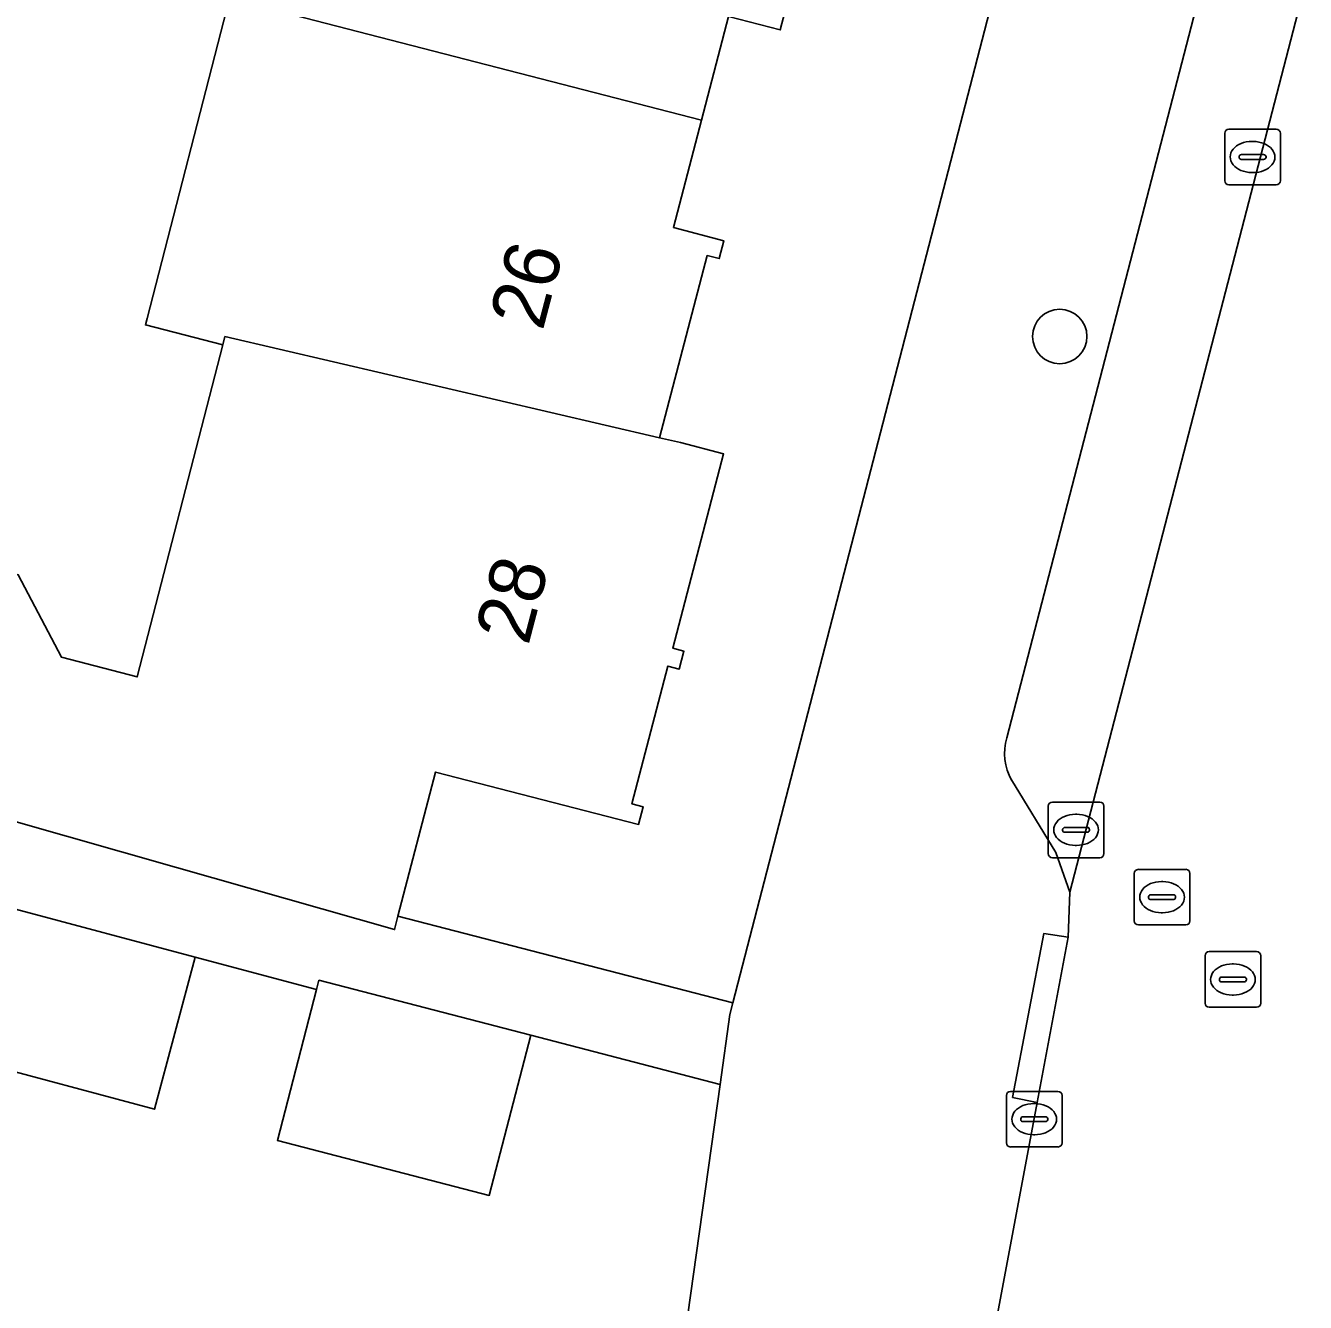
# Model space of a CAD drawing. Extents: x 163683 to 164494, y 382709 to 383872.
# Drawn here: x 163913.7 to 163936.71, y 383158.12 to 383181.08 of the extents above; entities that cross this region are included whole.
import ezdxf

# ---------------------------------------------------------------- set-up
doc = ezdxf.new("R2010")
doc.units = 0
for name, color, linetype in [('IMGEO_Boom', 7, 'Continuous'), ('IMGEO_Erf', 7, 'Continuous'), ('IMGEO_Kolk', 7, 'Continuous'), ('IMGEO_Pand', 7, 'Continuous'), ('IMGEO_Pand_nummerreeks', 7, 'Continuous'), ('IMGEO_Parkeervlak_open', 7, 'Continuous'), ('IMGEO_Rijbaan_lokaal_open', 7, 'Continuous'), ('IMGEO_Rioolput', 7, 'Continuous'), ('IMGEO_Voetpad_open', 7, 'Continuous')]:
    doc.layers.add(name, color=color, linetype=linetype)

msp = doc.modelspace()

# ---------------------------------------------------------------- linework, layer by layer
at = {"layer": 'IMGEO_Boom'}
msp.add_circle((163932.292, 383175.493), 0.489, dxfattribs=at)
at = {"layer": 'IMGEO_Erf'}
for points in [[(163927.353, 383181.325), (163927.269, 383181.005), (163926.341, 383181.248), (163925.853, 383179.385), (163925.347, 383177.452), (163926.255, 383177.213), (163926.171, 383176.894), (163925.957, 383176.949), (163925.098, 383173.673), (163925.478, 383173.585), (163926.251, 383173.382), (163925.335, 383169.886), (163925.538, 383169.832), (163925.454, 383169.513), (163925.25, 383169.566), (163924.602, 383167.091), (163924.805, 383167.038), (163924.721, 383166.719), (163921.07, 383167.659), (163920.397, 383165.067), (163926.419, 383163.509), (163948.873, 383250.284)], [(163913.572, 383171.205), (163914.351, 383169.725), (163915.71, 383169.372), (163917.247, 383175.343), (163915.858, 383175.701), (163915.887, 383175.815), (163917.371, 383181.575)], [(163926.188, 383162.044), (163922.785, 383162.928), (163922.037, 383160.047), (163918.229, 383161.036), (163918.934, 383163.75), (163916.754, 383164.333), (163916.022, 383161.597), (163912.747, 383162.473)], [(163874.5, 383143.915), (163922.513, 383135.909), (163926.188, 383162.044)]]:
    msp.add_lwpolyline(points, dxfattribs=at)
at = {"layer": 'IMGEO_Kolk'}
for p, q in [((163935.257, 383178.294), (163935.257, 383179.146)), ((163935.332, 383179.22), (163936.184, 383179.22)), ((163935.745, 383179), (163935.77, 383179)), ((163936.258, 383179.146), (163936.258, 383178.294)), ((163935.559, 383178.763), (163935.957, 383178.763)), ((163935.516, 383178.714), (163935.516, 383178.726)), ((163935.954, 383178.677), (163935.556, 383178.677)), ((163936, 383178.726), (163936, 383178.714)), ((163935.768, 383178.44), (163935.743, 383178.44)), ((163936.184, 383178.22), (163935.332, 383178.22)), ((163932.085, 383166.195), (163932.085, 383167.047)), ((163932.16, 383167.121), (163933.012, 383167.121)), ((163933.086, 383167.047), (163933.086, 383166.195)), ((163932.573, 383166.901), (163932.598, 383166.901)), ((163932.344, 383166.615), (163932.344, 383166.627)), ((163932.782, 383166.578), (163932.384, 383166.578)), ((163932.387, 383166.664), (163932.785, 383166.664)), ((163932.828, 383166.627), (163932.828, 383166.615)), ((163932.596, 383166.341), (163932.571, 383166.341)), ((163933.012, 383166.121), (163932.16, 383166.121)), ((163931.333, 383160.993), (163931.333, 383161.845)), ((163931.408, 383161.919), (163932.26, 383161.919)), ((163932.334, 383161.845), (163932.334, 383160.993)), ((163931.821, 383161.699), (163931.846, 383161.699)), ((163931.592, 383161.413), (163931.592, 383161.425)), ((163932.03, 383161.376), (163931.632, 383161.376)), ((163931.635, 383161.462), (163932.033, 383161.462)), ((163932.076, 383161.425), (163932.076, 383161.413)), ((163931.844, 383161.139), (163931.819, 383161.139)), ((163932.26, 383160.919), (163931.408, 383160.919))]:
    msp.add_line(p, q, dxfattribs=at)
for points in [[(163935.257, 383178.294), (163935.257, 383179.146)], [(163935.332, 383179.22), (163936.184, 383179.22)], [(163936.258, 383179.146), (163936.258, 383178.294)], [(163936.184, 383178.22), (163935.332, 383178.22)], [(163932.085, 383166.195), (163932.085, 383167.047)], [(163932.16, 383167.121), (163933.012, 383167.121)], [(163933.086, 383167.047), (163933.086, 383166.195)], [(163933.012, 383166.121), (163932.16, 383166.121)], [(163931.333, 383160.993), (163931.333, 383161.845)], [(163931.408, 383161.919), (163932.26, 383161.919)], [(163932.334, 383161.845), (163932.334, 383160.993)], [(163932.26, 383160.919), (163931.408, 383160.919)]]:
    msp.add_lwpolyline(points, dxfattribs=at)
for centre, radius, start, end in [((163935.334, 383179.144), 0.0765, 91.552, 178.448), ((163935.334, 383179.144), 0.0765, 91.552, 178.448), ((163936.182, 383179.144), 0.0765, 1.552, 88.448), ((163936.182, 383179.144), 0.0765, 1.552, 88.448), ((163935.556, 383178.723), 0.0403, 85.8775, 175.7526), ((163935.961, 383178.725), 0.0386, 1.7309, 96.639), ((163935.553, 383178.713), 0.0366, 178.938, 274.7102), ((163935.957, 383178.72), 0.043, 264.8664, 352.4533), ((163935.334, 383178.296), 0.0765, 181.552, 268.448), ((163935.334, 383178.296), 0.0765, 181.552, 268.448), ((163936.182, 383178.296), 0.0765, 271.552, 358.448), ((163936.182, 383178.296), 0.0765, 271.552, 358.448), ((163932.162, 383167.045), 0.0765, 91.552, 178.448), ((163932.162, 383167.045), 0.0765, 91.552, 178.448), ((163933.01, 383167.045), 0.0765, 1.552, 88.448), ((163933.01, 383167.045), 0.0765, 1.552, 88.448), ((163932.384, 383166.624), 0.0403, 85.8775, 175.7526), ((163932.381, 383166.614), 0.0366, 178.938, 274.7102), ((163932.785, 383166.621), 0.043, 264.8664, 352.4533), ((163932.789, 383166.626), 0.0386, 1.7309, 96.639), ((163932.162, 383166.197), 0.0765, 181.552, 268.448), ((163932.162, 383166.197), 0.0765, 181.552, 268.448), ((163933.01, 383166.197), 0.0765, 271.552, 358.448), ((163933.01, 383166.197), 0.0765, 271.552, 358.448), ((163931.41, 383161.843), 0.0765, 91.552, 178.448), ((163931.41, 383161.843), 0.0765, 91.552, 178.448), ((163932.258, 383161.843), 0.0765, 1.552, 88.448), ((163932.258, 383161.843), 0.0765, 1.552, 88.448), ((163931.632, 383161.422), 0.0403, 85.8775, 175.7526), ((163931.629, 383161.412), 0.0366, 178.938, 274.7102), ((163932.033, 383161.419), 0.043, 264.8664, 352.4533), ((163932.037, 383161.424), 0.0386, 1.7309, 96.639), ((163931.41, 383160.995), 0.0765, 181.552, 268.448), ((163931.41, 383160.995), 0.0765, 181.552, 268.448), ((163932.258, 383160.995), 0.0765, 271.552, 358.448), ((163932.258, 383160.995), 0.0765, 271.552, 358.448)]:
    msp.add_arc(centre, radius, start, end, dxfattribs=at)
for centre, major_axis, ratio, start_param, end_param in [((163935.744, 383178.72), (-0.387, 0.002), 0.722429, 4.712389, 7.853982), ((163935.769, 383178.72), (-0.39, 0.002), 0.717154, 1.570796, 4.712389), ((163932.572, 383166.621), (-0.387, 0.002), 0.722429, 4.712389, 7.853982), ((163932.597, 383166.621), (-0.39, 0.002), 0.717154, 1.570796, 4.712389), ((163931.82, 383161.419), (-0.387, 0.002), 0.722429, 4.712389, 7.853982), ((163931.845, 383161.419), (-0.39, 0.002), 0.717154, 1.570796, 4.712389)]:
    msp.add_ellipse(centre, major_axis=major_axis, ratio=ratio, start_param=start_param, end_param=end_param, dxfattribs=at)
at = {"layer": 'IMGEO_Pand'}
for points in [[(163920.21, 383186.853), (163919.454, 383183.916), (163918.066, 383184.274), (163917.371, 383181.575), (163925.853, 383179.385), (163926.341, 383181.248), (163927.269, 383181.005), (163927.353, 383181.325), (163927.14, 383181.381), (163928.043, 383184.83)], [(163925.853, 383179.385), (163917.371, 383181.575), (163915.887, 383175.815), (163915.858, 383175.701), (163917.247, 383175.343), (163917.285, 383175.49), (163925.098, 383173.673), (163925.957, 383176.949), (163926.171, 383176.894), (163926.255, 383177.213), (163925.347, 383177.452)], [(163926.251, 383173.382), (163925.478, 383173.585), (163925.098, 383173.673), (163917.285, 383175.49), (163917.247, 383175.343), (163915.71, 383169.372), (163914.351, 383169.725), (163913.572, 383171.205), (163907.111, 383173.044), (163907.367, 383173.943), (163904.378, 383174.794), (163904.12, 383174.867), (163902.693, 383169.851), (163916.418, 383165.944), (163920.335, 383164.829), (163920.397, 383165.067), (163921.07, 383167.659), (163924.721, 383166.719), (163924.805, 383167.038), (163924.602, 383167.091), (163925.25, 383169.566), (163925.454, 383169.513), (163925.538, 383169.832), (163925.335, 383169.886)], [(163913.522, 383165.197), (163912.747, 383162.473), (163916.022, 383161.597), (163916.754, 383164.333)], [(163922.785, 383162.928), (163918.977, 383163.917), (163918.934, 383163.75), (163918.229, 383161.036), (163922.037, 383160.047)]]:
    msp.add_lwpolyline(points, close=True, dxfattribs=at)
at = {"layer": 'IMGEO_Parkeervlak_open'}
for points in [[(163932.475, 383165.499), (163967.043, 383298.891)], [(163941.067, 383205.805), (163931.34, 383168.275)], [(163931.427, 383167.518), (163932.22, 383166.212)], [(163932.22, 383166.212), (163932.475, 383165.499)]]:
    msp.add_lwpolyline(points, dxfattribs=at)
msp.add_arc((163932.27, 383167.998), 0.97, 163.4261, 209.6861, dxfattribs=at)
at = {"layer": 'IMGEO_Rijbaan_lokaal_open'}
msp.add_lwpolyline([(163967.398, 383300.156), (163967.235, 383299.396), (163967.043, 383298.891), (163932.475, 383165.499), (163932.442, 383164.692), (163931.887, 383161.718), (163927.772, 383139.754), (163933.702, 383138.877), (163933.8, 383139.539), (163933.876, 383139.789), (163937.221, 383157.536), (163937.241, 383157.676), (163939.169, 383167.708), (163940.393, 383172.55), (163941.493, 383176.873)], dxfattribs=at)
at = {"layer": 'IMGEO_Rioolput'}
for p, q in [((163933.706, 383165.911), (163934.558, 383165.911)), ((163933.631, 383164.985), (163933.631, 383165.837)), ((163934.119, 383165.691), (163934.144, 383165.691)), ((163934.632, 383165.837), (163934.632, 383164.985)), ((163933.933, 383165.454), (163934.331, 383165.454)), ((163933.89, 383165.405), (163933.89, 383165.417)), ((163934.328, 383165.368), (163933.93, 383165.368)), ((163934.374, 383165.417), (163934.374, 383165.405)), ((163934.142, 383165.131), (163934.117, 383165.131)), ((163934.558, 383164.911), (163933.706, 383164.911)), ((163934.904, 383163.505), (163934.904, 383164.357)), ((163934.979, 383164.431), (163935.831, 383164.431)), ((163935.905, 383164.357), (163935.905, 383163.505)), ((163935.392, 383164.211), (163935.417, 383164.211)), ((163935.163, 383163.925), (163935.163, 383163.937)), ((163935.601, 383163.888), (163935.203, 383163.888)), ((163935.206, 383163.974), (163935.604, 383163.974)), ((163935.647, 383163.937), (163935.647, 383163.925)), ((163935.415, 383163.651), (163935.39, 383163.651)), ((163935.831, 383163.431), (163934.979, 383163.431))]:
    msp.add_line(p, q, dxfattribs=at)
for points in [[(163933.706, 383165.911), (163934.558, 383165.911)], [(163933.631, 383164.985), (163933.631, 383165.837)], [(163934.632, 383165.837), (163934.632, 383164.985)], [(163934.558, 383164.911), (163933.706, 383164.911)], [(163934.904, 383163.505), (163934.904, 383164.357)], [(163934.979, 383164.431), (163935.831, 383164.431)], [(163935.905, 383164.357), (163935.905, 383163.505)], [(163935.831, 383163.431), (163934.979, 383163.431)]]:
    msp.add_lwpolyline(points, dxfattribs=at)
for centre, radius, start, end in [((163933.708, 383165.835), 0.0765, 91.552, 178.448), ((163933.708, 383165.835), 0.0765, 91.552, 178.448), ((163934.556, 383165.835), 0.0765, 1.552, 88.448), ((163934.556, 383165.835), 0.0765, 1.552, 88.448), ((163933.93, 383165.414), 0.0403, 85.8775, 175.7526), ((163934.335, 383165.416), 0.0386, 1.7309, 96.639), ((163933.927, 383165.404), 0.0366, 178.938, 274.7102), ((163934.331, 383165.411), 0.043, 264.8664, 352.4533), ((163933.708, 383164.987), 0.0765, 181.552, 268.448), ((163933.708, 383164.987), 0.0765, 181.552, 268.448), ((163934.556, 383164.987), 0.0765, 271.552, 358.448), ((163934.556, 383164.987), 0.0765, 271.552, 358.448), ((163934.981, 383164.355), 0.0765, 91.552, 178.448), ((163934.981, 383164.355), 0.0765, 91.552, 178.448), ((163935.829, 383164.355), 0.0765, 1.552, 88.448), ((163935.829, 383164.355), 0.0765, 1.552, 88.448), ((163935.203, 383163.934), 0.0403, 85.8775, 175.7526), ((163935.2, 383163.924), 0.0366, 178.938, 274.7102), ((163935.604, 383163.931), 0.043, 264.8664, 352.4533), ((163935.608, 383163.936), 0.0386, 1.7309, 96.639), ((163934.981, 383163.507), 0.0765, 181.552, 268.448), ((163934.981, 383163.507), 0.0765, 181.552, 268.448), ((163935.829, 383163.507), 0.0765, 271.552, 358.448), ((163935.829, 383163.507), 0.0765, 271.552, 358.448)]:
    msp.add_arc(centre, radius, start, end, dxfattribs=at)
for centre, major_axis, ratio, start_param, end_param in [((163934.118, 383165.411), (-0.387, 0.002), 0.722429, 4.712389, 7.853982), ((163934.143, 383165.411), (-0.39, 0.002), 0.717154, 1.570796, 4.712389), ((163935.391, 383163.931), (-0.387, 0.002), 0.722429, 4.712389, 7.853982), ((163935.416, 383163.931), (-0.39, 0.002), 0.717154, 1.570796, 4.712389)]:
    msp.add_ellipse(centre, major_axis=major_axis, ratio=ratio, start_param=start_param, end_param=end_param, dxfattribs=at)
at = {"layer": 'IMGEO_Voetpad_open'}
for points in [[(163958.362, 383272.452), (163954.857, 383273.409), (163954.582, 383272.35), (163949.24, 383251.704), (163948.873, 383250.284), (163926.419, 383163.509), (163926.365, 383163.302), (163926.188, 383162.044), (163922.513, 383135.909), (163921.142, 383132.414)], [(163931.34, 383168.275), (163941.067, 383205.805), (163940.631, 383205.928), (163941.384, 383208.838), (163941.824, 383208.725), (163958.362, 383272.452)], [(163913.522, 383165.197), (163916.754, 383164.333), (163918.934, 383163.75), (163918.977, 383163.917), (163922.785, 383162.928), (163926.188, 383162.044), (163926.365, 383163.302), (163926.419, 383163.509), (163920.397, 383165.067), (163920.335, 383164.829), (163916.418, 383165.944), (163902.693, 383169.851)], [(163927.286, 383137.358), (163927.772, 383139.754), (163931.887, 383161.718), (163931.444, 383161.811), (163932.004, 383164.755), (163932.442, 383164.692), (163932.475, 383165.499), (163932.22, 383166.212), (163931.427, 383167.518)]]:
    msp.add_lwpolyline(points, dxfattribs=at)
msp.add_lwpolyline([(163932.442, 383164.692), (163932.004, 383164.755), (163931.444, 383161.811), (163931.887, 383161.718)], close=True, dxfattribs=at)
msp.add_arc((163932.27, 383167.998), 0.97, 163.4261, 209.6861, dxfattribs=at)

# ---------------------------------------------------------------- texts
at = {"layer": 'IMGEO_Pand_nummerreeks'}
for s, rotation, p in [('26', 75.2867, (163922.996, 383175.578)), ('28', 75.3153, (163922.738, 383169.919))]:
    msp.add_text(s, height=1, rotation=rotation, dxfattribs=at).set_placement(p)

doc.saveas('drawing.dxf')
